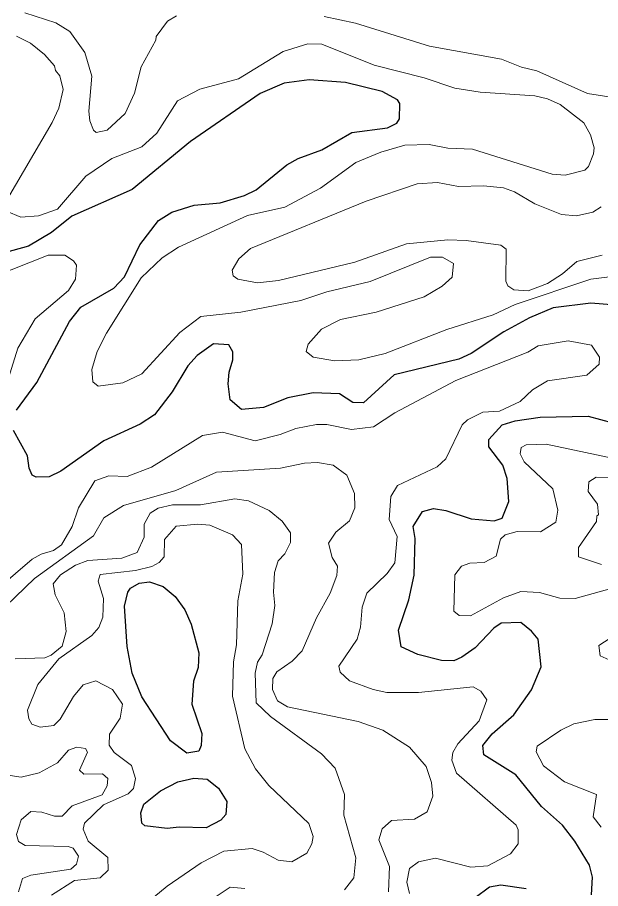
# Model space of a CAD drawing. Extents: x 763.2 to 816.8, y 7896.5 to 7952.7.
# Drawn here: x 794.442 to 796.321, y 7943.803 to 7946.613 of the extents above; entities that cross this region are included whole.
import ezdxf

# ---------------------------------------------------------------- set-up
doc = ezdxf.new("R2010")
doc.units = 0
doc.header["$LTSCALE"] = 0.064
doc.layers.add('1', color=7, linetype='Continuous', lineweight=25)
doc.layers.add('2', color=7, linetype='Continuous', lineweight=13)

msp = doc.modelspace()

# ---------------------------------------------------------------- linework, layer by layer
at = {"layer": '1'}
for points in [[(794.4383, 7945.346), (794.5042, 7945.4356), (794.6091, 7945.6321), (794.6454, 7945.678), (794.7521, 7945.7397), (794.7863, 7945.7757), (794.8362, 7945.8793), (794.8963, 7945.9573), (794.9394, 7945.9844), (795.0114, 7946.007), (795.0955, 7946.0151), (795.1736, 7946.0378), (795.2105, 7946.0562), (795.3098, 7946.137), (795.3465, 7946.1577), (795.4225, 7946.1851), (795.5196, 7946.2409), (795.6339, 7946.2564), (795.6641, 7946.2719), (795.6727, 7946.2858), (795.6741, 7946.335), (795.6667, 7946.3471), (795.6174, 7946.3735), (795.499, 7946.4031), (795.3814, 7946.4111), (795.3008, 7946.4006), (795.2237, 7946.3667), (794.9991, 7946.2127), (794.8111, 7946.0579), (794.6173, 7945.9714), (794.5513, 7945.919), (794.4772, 7945.8752), (794.3961, 7945.8525)], [(796.4482, 7945.6783), (796.2894, 7945.6912), (796.1686, 7945.6759), (796.0915, 7945.6436), (796.0096, 7945.5991), (795.904, 7945.5287), (795.8646, 7945.5106), (795.6555, 7945.46), (795.5571, 7945.3695), (795.5221, 7945.3706), (795.4792, 7945.3987), (795.3945, 7945.4022), (795.3132, 7945.3858), (795.2343, 7945.3547), (795.1641, 7945.3483), (795.1268, 7945.3799), (795.1204, 7945.4315), (795.1237, 7945.4685), (795.1362, 7945.508), (795.1363, 7945.5343), (795.1231, 7945.5571), (795.0731, 7945.5597), (795.0208, 7945.5224), (794.9903, 7945.4891), (794.9405, 7945.4047), (794.8833, 7945.3315), (794.8375, 7945.301), (794.7201, 7945.247), (794.5811, 7945.1498), (794.5433, 7945.1312), (794.5019, 7945.1299), (794.4895, 7945.1366), (794.4792, 7945.1596), (794.4738, 7945.199), (794.4285, 7945.2808)], [(796.0454, 7945.3116), (796.126, 7945.3233), (796.2813, 7945.3264), (796.4406, 7945.2838)], [(796.0196, 7945.1261), (796.0058, 7945.1687), (795.9611, 7945.2282), (795.9609, 7945.2517), (796.0036, 7945.2987), (796.0454, 7945.3116)], [(796.2918, 7943.7832), (796.295, 7943.8401), (796.2855, 7943.8794), (796.2381, 7943.9568), (796.1982, 7944.0084), (796.1304, 7944.0682), (796.0477, 7944.1698), (795.9447, 7944.2345), (795.942, 7944.2649), (795.9714, 7944.3025), (796.0419, 7944.3634), (796.0989, 7944.4441), (796.1291, 7944.5187), (796.1204, 7944.6072), (796.0989, 7944.6337), (796.064, 7944.6618), (796.001, 7944.659), (795.977, 7944.6431), (795.9165, 7944.5799), (795.8744, 7944.5492), (795.8481, 7944.5378), (795.8088, 7944.5393), (795.7316, 7944.5585), (795.6785, 7944.583), (795.6693, 7944.6362), (795.7035, 7944.7348), (795.7199, 7944.8145), (795.7232, 7944.932), (795.717, 7944.9715), (795.747, 7945.0196), (795.7824, 7945.0288), (795.8227, 7945.0221), (795.9039, 7944.9957), (795.9778, 7944.9896), (796.0037, 7944.9977), (796.0255, 7945.0511), (796.0196, 7945.1261)], [(795.9168, 7943.7745), (795.9634, 7943.8094), (795.9995, 7943.8156), (796.0808, 7943.8032)]]:
    msp.add_lwpolyline(points, dxfattribs=at)
for points in [[(794.8429, 7944.4214), (794.8113, 7944.498), (794.7947, 7944.5844), (794.7866, 7944.7143), (794.7971, 7944.759), (794.8064, 7944.7725), (794.8343, 7944.7882), (794.8671, 7944.7921), (794.9113, 7944.7774), (794.9502, 7944.7451), (794.9815, 7944.7026), (795.0018, 7944.6559), (795.0263, 7944.5639), (795.0246, 7944.5165), (795.0094, 7944.4718), (795.0035, 7944.398), (795.0362, 7944.3035), (795.0336, 7944.265), (795.026, 7944.247), (794.9877, 7944.2402), (794.9346, 7944.2797)], [(794.8519, 7944.0057), (794.8424, 7944.0142), (794.8393, 7944.048), (794.8493, 7944.0757), (794.9028, 7944.1186), (794.9582, 7944.1481), (795.0101, 7944.1595), (795.0533, 7944.156), (795.0901, 7944.1271), (795.1165, 7944.084), (795.1134, 7944.0426), (795.0975, 7944.0241), (795.0501, 7943.999), (794.9633, 7944.0017), (794.9237, 7943.9971)]]:
    msp.add_lwpolyline(points, close=True, dxfattribs=at)
at = {"layer": '2'}
for points in [[(794.9542, 7946.6181), (794.9252, 7946.6002), (794.8889, 7946.5511), (794.888, 7946.5388), (794.84, 7946.4527), (794.8191, 7946.3678), (794.7885, 7946.3032), (794.7306, 7946.2485), (794.6955, 7946.2419), (794.6869, 7946.2487), (794.6745, 7946.2791), (794.6716, 7946.3097), (794.6813, 7946.4228), (794.6584, 7946.4992), (794.6102, 7946.5674), (794.5657, 7946.5953), (794.4651, 7946.6278)], [(796.3472, 7946.3569), (796.2789, 7946.3676), (796.1151, 7946.4405), (796.0658, 7946.4521), (796.0015, 7946.4779), (795.7693, 7946.5197), (795.5315, 7946.5945), (795.4307, 7946.615)], [(794.4388, 7946.5521), (794.4835, 7946.5298), (794.5289, 7946.4928), (794.561, 7946.4568), (794.5645, 7946.4409), (794.5777, 7946.4238), (794.5885, 7946.3802), (794.5747, 7946.3199), (794.5531, 7946.2732), (794.4017, 7946.0147)], [(794.4063, 7945.9881), (794.4527, 7945.9689), (794.5098, 7945.9722), (794.5712, 7945.9941), (794.6622, 7946.1009), (794.7455, 7946.1579), (794.8429, 7946.1948), (794.8905, 7946.2391), (794.9574, 7946.3431), (795.0291, 7946.3813), (795.1539, 7946.4142), (795.298, 7946.5025), (795.3775, 7946.5276), (795.4227, 7946.5265), (795.5917, 7946.4582), (795.7522, 7946.4179), (795.8514, 7946.3849), (795.9327, 7946.3715), (796.1097, 7946.3602), (796.1499, 7946.3505), (796.1913, 7946.3314), (796.2675, 7946.2724), (796.289, 7946.2337), (796.2999, 7946.1916), (796.2985, 7946.1727), (796.2819, 7946.1321), (796.2706, 7946.1196), (796.2071, 7946.104), (796.1647, 7946.1076), (795.9087, 7946.1874), (795.8291, 7946.191), (795.7686, 7946.2024), (795.6898, 7946.2005), (795.6129, 7946.1782), (795.532, 7946.1444), (795.4188, 7946.0614), (795.3039, 7946.0009), (795.1829, 7945.9734), (794.9608, 7945.872), (794.9082, 7945.8375), (794.8401, 7945.7729), (794.7282, 7945.5941), (794.6986, 7945.5358), (794.6817, 7945.4767), (794.6849, 7945.4373), (794.7019, 7945.423), (794.7809, 7945.4343), (794.8424, 7945.4629), (794.9646, 7945.5965), (795.0325, 7945.6479), (795.1611, 7945.6618), (795.355, 7945.7002), (795.4387, 7945.7278), (795.5787, 7945.7614), (795.7726, 7945.8391), (795.812, 7945.8391), (795.8473, 7945.8186), (795.8429, 7945.7754), (795.8103, 7945.7456), (795.7523, 7945.7116), (795.5983, 7945.6618)], [(795.1553, 7945.8344), (795.193, 7945.8673), (795.5656, 7946.0199), (795.7299, 7946.0757), (795.7956, 7946.0807), (795.8627, 7946.0677)], [(795.8627, 7946.0677), (795.9435, 7946.0692), (796.0086, 7946.0628), (796.0433, 7946.0505), (796.1089, 7946.0112), (796.1947, 7945.977), (796.2433, 7945.9724), (796.296, 7945.9844), (796.323, 7946.0022)], [(796.3267, 7945.8456), (796.2449, 7945.8252), (796.1987, 7945.7854), (796.15, 7945.7545), (796.0875, 7945.7309), (796.041, 7945.7336), (796.0225, 7945.7468), (796.0159, 7945.7617), (796.0171, 7945.8651), (795.9992, 7945.8785), (795.8883, 7945.8934), (795.8284, 7945.895), (795.6959, 7945.8824), (795.5293, 7945.8228), (795.2828, 7945.7637), (795.2158, 7945.7572), (795.152, 7945.7684), (795.1374, 7945.7797), (795.134, 7945.7979), (795.1553, 7945.8344)], [(794.4016, 7945.4146), (794.4429, 7945.546), (794.499, 7945.6403), (794.6065, 7945.732), (794.6285, 7945.7686), (794.6314, 7945.8139), (794.6221, 7945.8277), (794.5941, 7945.8457), (794.5401, 7945.8457), (794.3578, 7945.7736)], [(795.3948, 7945.5173), (795.4643, 7945.5056), (795.5419, 7945.5089), (795.6267, 7945.5293), (795.8257, 7945.6059), (795.9749, 7945.6533), (796.0462, 7945.6871), (796.29, 7945.7681), (796.3839, 7945.78)], [(795.5983, 7945.6618), (795.4828, 7945.6384), (795.4215, 7945.6077), (795.3791, 7945.5586), (795.3721, 7945.5349), (795.3948, 7945.5173)], [(795.6664, 7945.1032), (795.7942, 7945.1632), (795.8218, 7945.1891), (795.8753, 7945.2988), (795.8921, 7945.3146), (795.9418, 7945.3395), (795.9954, 7945.3427), (796.0624, 7945.3736), (796.1013, 7945.4119), (796.1499, 7945.4412), (796.2763, 7945.4586), (796.3168, 7945.494), (796.3179, 7945.517), (796.2918, 7945.5561), (796.2163, 7945.5695), (796.1199, 7945.5539), (796.0868, 7945.533), (795.8547, 7945.4415), (795.6576, 7945.3379), (795.589, 7945.2923), (795.5186, 7945.2835), (795.4387, 7945.2999), (795.4051, 7945.3001), (795.3388, 7945.2869), (795.2888, 7945.2673), (795.2079, 7945.2477), (795.1027, 7945.2754), (795.0377, 7945.2643), (794.8741, 7945.1624), (794.7953, 7945.1323), (794.7358, 7945.1339), (794.6906, 7945.1181), (794.6389, 7945.0312), (794.6185, 7944.9709), (794.5837, 7944.9119), (794.5583, 7944.8934), (794.5181, 7944.8819), (794.4886, 7944.8655), (794.3192, 7944.7208)], [(796.4548, 7945.1705), (796.1459, 7945.2361), (796.0809, 7945.2344), (796.0653, 7945.2254), (796.0621, 7945.205), (796.0747, 7945.179), (796.1668, 7945.0922), (796.1834, 7945.0233), (796.1764, 7944.9849), (796.1275, 7944.9537), (796.0526, 7944.9551), (796.0132, 7944.9437), (795.9984, 7944.9301), (795.9843, 7944.875), (795.9457, 7944.8548), (795.9001, 7944.8529), (795.8724, 7944.8426), (795.8517, 7944.8152), (795.8482, 7944.6984), (795.8654, 7944.6839), (795.9015, 7944.6825), (796.0078, 7944.7407), (796.0641, 7944.7611), (796.1242, 7944.7578), (796.1895, 7944.7402), (796.2393, 7944.7383), (796.355, 7944.771)], [(795.3669, 7945.175), (795.2894, 7945.1589), (795.083, 7945.1457), (794.952, 7945.0875), (794.7833, 7945.0388), (794.7197, 7944.9993)], [(795.6371, 7943.7926), (795.6407, 7943.8743), (795.6066, 7943.9603), (795.6168, 7943.9957), (795.6467, 7944.023), (795.721, 7944.0273), (795.7623, 7944.0513), (795.7808, 7944.101), (795.7759, 7944.1458), (795.759, 7944.1972), (795.7057, 7944.2594), (795.6197, 7944.3141), (795.5403, 7944.342), (795.3118, 7944.39), (795.2794, 7944.4084), (795.2635, 7944.445), (795.2648, 7944.4804), (795.2777, 7944.5024), (795.3266, 7944.537), (795.3594, 7944.5699), (795.4051, 7944.677), (795.4494, 7944.7559), (795.4715, 7944.8131), (795.4732, 7944.8428), (795.4565, 7944.8715), (795.4439, 7944.9176), (795.4677, 7944.9526), (795.5122, 7944.9889), (795.5291, 7945.0307), (795.5275, 7945.0773), (795.5034, 7945.1363), (795.459, 7945.1683), (795.4084, 7945.1769), (795.3669, 7945.175)], [(796.3242, 7944.8484), (796.2498, 7944.873), (796.2498, 7944.9033), (796.3078, 7944.9873), (796.3087, 7945.0055), (796.3149, 7945.0087), (796.3116, 7945.0428), (796.2807, 7945.0842), (796.283, 7945.1151), (796.3072, 7945.1305), (796.3643, 7945.1292)], [(795.6335, 7944.8192), (795.6575, 7944.8541), (795.6658, 7944.9392), (795.6402, 7944.9934), (795.6447, 7945.0675), (795.6664, 7945.1032)], [(795.4952, 7943.799), (795.5261, 7943.8386), (795.5325, 7943.9024), (795.4934, 7944.0407), (795.496, 7944.1073), (795.4655, 7944.1919), (795.4221, 7944.2384), (795.2571, 7944.358), (795.2105, 7944.4021), (795.2073, 7944.4981), (795.2154, 7944.5335), (795.2302, 7944.5574), (795.2631, 7944.6566), (795.2713, 7944.7158), (795.2664, 7944.7593), (795.2696, 7944.8228), (795.2821, 7944.8599), (795.3034, 7944.8826), (795.322, 7944.9195), (795.3222, 7944.9505), (795.2951, 7944.9887), (795.2532, 7945.0223), (795.1861, 7945.054), (795.1424, 7945.0603), (795.0315, 7945.0404), (794.9411, 7945.0405), (794.8951, 7945.0305), (794.8692, 7945.0142), (794.8495, 7944.979), (794.8502, 7944.9366), (794.8278, 7944.8869), (794.7784, 7944.8693), (794.6682, 7944.8613), (794.6288, 7944.8465), (794.5801, 7944.8153), (794.5566, 7944.786), (794.5633, 7944.7506), (794.5921, 7944.6927), (794.599, 7944.6329), (794.5854, 7944.5851), (794.5504, 7944.5563), (794.5295, 7944.5474), (794.4339, 7944.5443)], [(794.7197, 7944.9993), (794.6865, 7944.9409), (794.4962, 7944.8028), (794.3419, 7944.6548)], [(794.8627, 7943.7607), (794.9243, 7943.8114), (795.0341, 7943.8864), (795.107, 7943.9238), (795.198, 7943.9326), (795.2335, 7943.9213), (795.2822, 7943.8954), (795.326, 7943.8902), (795.3744, 7943.9179), (795.3906, 7943.9481), (795.3944, 7943.9715), (795.3808, 7944.0137), (795.2516, 7944.1353), (795.2089, 7944.1893), (795.1746, 7944.2543), (795.1351, 7944.4244), (795.1383, 7944.5343), (795.148, 7944.5895), (795.1514, 7944.7315), (795.1677, 7944.8177), (795.1641, 7944.9126), (795.1347, 7944.9436), (795.0612, 7944.9748), (795.0231, 7944.978), (794.9531, 7944.9716), (794.9152, 7944.9292), (794.914, 7944.8729), (794.8985, 7944.8552), (794.8744, 7944.8418), (794.8226, 7944.8286), (794.7081, 7944.8166), (794.7014, 7944.7942), (794.7189, 7944.7388), (794.7171, 7944.6787), (794.7041, 7944.6451), (794.681, 7944.6198), (794.5753, 7944.5444), (794.5069, 7944.4614), (794.4743, 7944.3792), (794.4778, 7944.3513), (794.4882, 7944.3336), (794.5152, 7944.324), (794.5585, 7944.3288), (794.5798, 7944.3492), (794.6226, 7944.4231), (794.6533, 7944.4602), (794.6944, 7944.4735), (794.748, 7944.4459), (794.7797, 7944.3977), (794.7731, 7944.3525), (794.7386, 7944.3015), (794.7373, 7944.2658), (794.7537, 7944.2419), (794.8094, 7944.2006), (794.8222, 7944.1585), (794.8161, 7944.1259), (794.7981, 7944.1094), (794.7189, 7944.0732), (794.6575, 7944.0142), (794.6534, 7943.9954), (794.6699, 7943.956), (794.7334, 7943.9034), (794.7341, 7943.8633), (794.7082, 7943.838), (794.6259, 7943.8293), (794.5511, 7943.7821)], [(795.7052, 7943.7874), (795.6971, 7943.8244), (795.7052, 7943.8682), (795.7339, 7943.8902), (795.789, 7943.9016), (795.9027, 7943.8723), (795.9581, 7943.8773), (796.031, 7943.9156), (796.055, 7943.948), (796.0551, 7943.9925), (796.0489, 7944.0078), (795.8565, 7944.1758), (795.842, 7944.2175), (795.8449, 7944.2423), (795.8615, 7944.2701), (795.9295, 7944.3439), (795.9549, 7944.4123), (795.9352, 7944.4405), (795.9105, 7944.4536), (795.7338, 7944.4359), (795.6322, 7944.4361), (795.5879, 7944.4453), (795.5115, 7944.473), (795.4814, 7944.5009), (795.477, 7944.5211), (795.5363, 7944.6081), (795.5475, 7944.6468), (795.5531, 7944.7108), (795.5673, 7944.756), (795.6335, 7944.8192)], [(796.374, 7944.6247), (796.315, 7944.5873), (796.3201, 7944.5543), (796.3773, 7944.5278)], [(796.3945, 7944.3488), (796.3024, 7944.3486), (796.2351, 7944.3347), (796.1934, 7944.3141), (796.1169, 7944.2629), (796.1131, 7944.2443), (796.1375, 7944.1991), (796.2045, 7944.1475), (796.3079, 7944.1067), (796.2977, 7944.0348), (796.3235, 7944.0013)], [(794.4177, 7944.1682), (794.4539, 7944.163), (794.5118, 7944.1767), (794.5706, 7944.2087), (794.6059, 7944.2498), (794.6335, 7944.2597), (794.6611, 7944.2547), (794.6677, 7944.2435), (794.6411, 7944.1855), (794.6559, 7944.1729), (794.716, 7944.1731), (794.7333, 7944.1584), (794.7304, 7944.135), (794.7151, 7944.1052), (794.6175, 7944.0704), (794.5862, 7944.0368), (794.5606, 7944.0365), (794.5202, 7944.0495), (794.4851, 7944.052), (794.4536, 7944.025), (794.4381, 7943.9779), (794.4452, 7943.9553), (794.4664, 7943.9419), (794.6056, 7943.9394), (794.6214, 7943.9336), (794.638, 7943.9082), (794.6316, 7943.8822), (794.6136, 7943.8664), (794.4843, 7943.8471), (794.4581, 7943.8355), (794.445, 7943.7931)], [(795.0823, 7943.7777), (795.1276, 7943.8076), (795.1749, 7943.8032)]]:
    msp.add_lwpolyline(points, dxfattribs=at)

doc.saveas('drawing.dxf')
